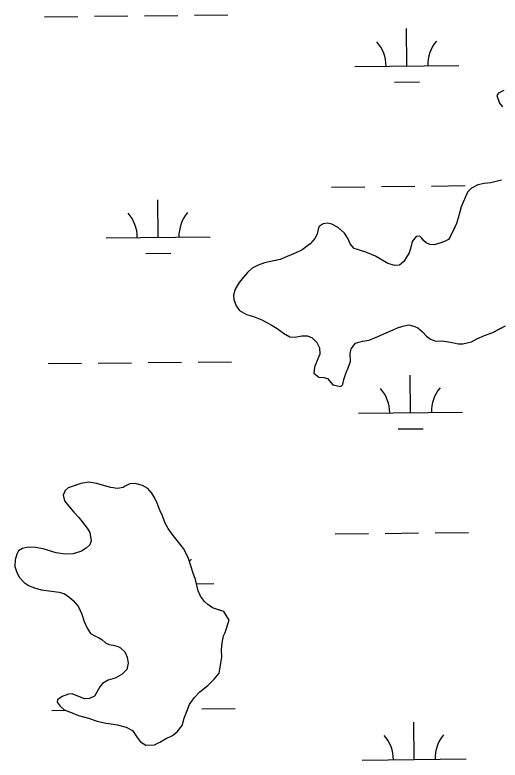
# Model space of a CAD drawing. Extents: x 3734862 to 3772949, y 391520 to 417239.
# Drawn here: x 3754859 to 3755325, y 413323 to 414038 of the extents above; entities that cross this region are included whole.
import ezdxf

# ---------------------------------------------------------------- set-up
doc = ezdxf.new("R2010")
doc.units = 0
doc.layers.add('V-TOPO-SHOR', color=7, linetype='Continuous')
doc.layers.add('V-WETL-SWMP', color=7, linetype='Continuous')

msp = doc.modelspace()

# ---------------------------------------------------------------- linework, layer by layer
at = {"layer": 'V-TOPO-SHOR'}
for points in [[(3755328.43, 413965.44), (3755323.37, 413963.06), (3755321.63, 413960.71), (3755324.21, 413953.49), (3755327.17, 413949.8)], [(3755326.06, 413879.48), (3755316.11, 413877.07), (3755309.67, 413876.44), (3755303.62, 413875.04), (3755297.39, 413871.67), (3755293.51, 413867.94), (3755287.35, 413854.03), (3755285.07, 413844.44), (3755283.16, 413837.79), (3755279.69, 413830.74), (3755277.56, 413826.43), (3755275.25, 413822.7), (3755271.55, 413820.53), (3755266.87, 413818.93), (3755261.61, 413817.53), (3755257.31, 413817.9), (3755253.98, 413819.24), (3755252.41, 413820.6), (3755251.23, 413821.76), (3755249.85, 413823.71), (3755247.69, 413825.84), (3755244.17, 413825.43), (3755240.49, 413820.72), (3755239.54, 413816.02), (3755237.63, 413809.76), (3755232.41, 413801.33), (3755228.33, 413797.98), (3755223.84, 413797.56), (3755217.19, 413799.67), (3755205.42, 413806.43), (3755196.02, 413810.47), (3755184.87, 413813.91), (3755180.93, 413818.38), (3755178.95, 413823.25), (3755175.59, 413828.7), (3755169.5, 413834.13), (3755163.42, 413837.41), (3755159.12, 413838.17), (3755155.02, 413837.55), (3755151.33, 413835.18), (3755150.17, 413832.64), (3755149.42, 413827.75), (3755146.91, 413823.44), (3755142.65, 413818.33), (3755134.87, 413812.81), (3755128.25, 413809.45), (3755120.65, 413806.27), (3755113.64, 413803.49), (3755107.4, 413802.09), (3755098.62, 413800.08), (3755092.77, 413798.09), (3755086.93, 413795.12), (3755082.27, 413790.98), (3755078.4, 413786.08), (3755074.52, 413781.37), (3755070.46, 413774.89), (3755068.93, 413769.02), (3755069.16, 413764.92), (3755071.54, 413758.88), (3755074.69, 413754.61), (3755081.55, 413750.74), (3755088.21, 413748.64), (3755096.24, 413745.37), (3755100.35, 413743.44), (3755105.25, 413740.74), (3755110.74, 413737.26), (3755117.02, 413732.81), (3755122.91, 413729.13), (3755127.99, 413728.78), (3755134.62, 413730.18), (3755140.09, 413730.22), (3755144.59, 413728.3)], [(3755144.59, 413728.3), (3755149.12, 413723.83), (3755151.49, 413718.77), (3755151.72, 413712.72), (3755149.42, 413706.45), (3755146.73, 413699.99), (3755146.18, 413694.32), (3755150.89, 413690.44), (3755155.58, 413690.28), (3755159.1, 413689.13), (3755164.42, 413683.3), (3755172.04, 413681.59), (3755173.79, 413683.56), (3755174.93, 413688.25), (3755176.85, 413693.93), (3755179.73, 413700.98), (3755181.27, 413705.48), (3755180.83, 413713.1), (3755181.97, 413717.6), (3755186.04, 413723.09), (3755192.86, 413725.09), (3755199.3, 413726.11), (3755207.48, 413729.48), (3755215.66, 413733.05), (3755222.09, 413736.02), (3755226.38, 413737.81), (3755231.64, 413739.6), (3755233.98, 413740.2), (3755237.29, 413740.81), (3755242.97, 413739.28), (3755245.91, 413737.74), (3755250.43, 413733.86), (3755254.36, 413729.98), (3755258.09, 413726.88), (3755263.18, 413725.15), (3755268.45, 413725.38), (3755273.53, 413724.83), (3755278.81, 413723.89), (3755284.68, 413722.36), (3755288.98, 413722.58), (3755297.37, 413724.4), (3755302.62, 413727.16), (3755309.83, 413730.53), (3755317.82, 413733.51), (3755324.24, 413736.88), (3755330.08, 413739.84)], [(3755064.85, 413457.38), (3755059.72, 413465.74), (3755054.63, 413467.47), (3755048.95, 413469.39), (3755044.24, 413472.48), (3755041.29, 413475.39), (3755037.35, 413480.45), (3755035.17, 413485.52), (3755033.57, 413492.15), (3755032.37, 413496.44), (3755030.37, 413502.68), (3755027.78, 413510.48), (3755025.39, 413517.49), (3755021.04, 413526.06), (3755016.31, 413532.28), (3755011.19, 413538.5), (3755006.26, 413545.31), (3755003.1, 413551.15), (3755000.71, 413557.39), (3754998.33, 413563.04), (3754995.75, 413569.66), (3754993.57, 413574.53), (3754990.61, 413579.4), (3754986.67, 413583.87), (3754981.57, 413586.77), (3754974.72, 413588.48), (3754969.65, 413588.06), (3754964.97, 413586.07), (3754963.02, 413584.69), (3754957.56, 413583.88), (3754951.11, 413584.61), (3754944.26, 413586.53), (3754937.8, 413588.44), (3754930.17, 413589.76), (3754922.56, 413588.53), (3754917.1, 413586.74), (3754910.27, 413584.35), (3754907.36, 413581.79), (3754905.63, 413577.29), (3754906.84, 413571.83), (3754910.78, 413567.16), (3754915.7, 413560.94), (3754920.43, 413555.89), (3754924.17, 413551.42), (3754928.7, 413545.79), (3754931.26, 413541.51), (3754932.29, 413533.5), (3754930.95, 413529.78), (3754927.65, 413526.44), (3754922.98, 413523.48), (3754915.18, 413521.08), (3754907.56, 413520.64), (3754898.95, 413522.15), (3754891.32, 413524.25), (3754886.23, 413525.78), (3754878.8, 413527.29), (3754871.96, 413527.45), (3754866.5, 413526.24), (3754862.8, 413524.07), (3754861.06, 413520.73), (3754859.34, 413515.25), (3754859.18, 413508.8), (3754860.58, 413504.12), (3754863.16, 413498.67), (3754868.07, 413493.62), (3754872.78, 413490.53), (3754877.87, 413488.6), (3754884.53, 413486.5), (3754894.31, 413485.39), (3754901.74, 413484.26), (3754906.24, 413482.93), (3754910.56, 413480.22), (3754915.27, 413476.15), (3754920.19, 413470.32), (3754923.36, 413463.3), (3754925.76, 413456.09), (3754928.53, 413449.66), (3754931.69, 413444.6), (3754936.4, 413442.09), (3754939.53, 413440.94), (3754942.47, 413438.81), (3754946.21, 413435.71), (3754949.54, 413434.17), (3754953.45, 413433.6), (3754958.34, 413432.07), (3754960.5, 413430.92), (3754964.82, 413427.04), (3754967, 413421.97), (3754968.02, 413416.31), (3754966.49, 413410.24), (3754962.23, 413405.72), (3754955.41, 413401.97), (3754948.59, 413399.77), (3754943.33, 413396.61), (3754940.81, 413393.47), (3754935.59, 413384.45), (3754930.92, 413382.27), (3754925.84, 413382.04), (3754914.29, 413386.66), (3754910.77, 413386.44), (3754904.53, 413384.25)], [(3754904.53, 413384.25), (3754900.06, 413380.9), (3754899.68, 413378.75), (3754902.64, 413374.86), (3754906.57, 413371.37), (3754914.01, 413368.68), (3754920.28, 413365.99), (3754929.87, 413363.31), (3754938.29, 413360.63), (3754946.31, 413358.73), (3754951.59, 413357.98), (3754957.26, 413357.04), (3754965.87, 413354.95), (3754972.15, 413351.47), (3754976.49, 413345.05), (3754979.64, 413340.78), (3754984.94, 413337.49), (3754993.14, 413337.93), (3754998.2, 413340.31), (3755003.85, 413343.47), (3755010.47, 413346.84), (3755014.94, 413350.19), (3755019.79, 413356.27), (3755021.7, 413363.32), (3755024.77, 413371.35), (3755026.88, 413376.64), (3755031.34, 413382.92), (3755036.58, 413388.62), (3755044.35, 413394.92), (3755050.56, 413400.82), (3755055.22, 413406.71), (3755057.66, 413421.97), (3755057.61, 413429.2), (3755057.96, 413435.45), (3755059.48, 413442.3), (3755060.83, 413445.63), (3755064.85, 413457.38)]]:
    msp.add_lwpolyline(points, dxfattribs=at)
at = {"layer": 'V-WETL-SWMP'}
for p, q in [((3754887.53, 414036.14), (3754919.53, 414036.48)), ((3754935.53, 414036.65), (3754967.53, 414036.99)), ((3754983.52, 414037.16), (3755015.52, 414037.49)), ((3755031.52, 414037.66), (3755063.52, 414038)), ((3755235.36, 413989.07), (3755234.98, 414025.07)), ((3755185.37, 413988.54), (3755285.36, 413989.6)), ((3755223.53, 413973.51), (3755247.52, 413973.77)), ((3755211.17, 413873.38), (3755243.17, 413873.71)), ((3755259.17, 413873.88), (3755291.17, 413874.22)), ((3755163.18, 413872.87), (3755195.18, 413873.21)), ((3754996.61, 413824.68), (3754996.23, 413860.68)), ((3754946.62, 413824.15), (3755046.61, 413825.21)), ((3754984.78, 413809.12), (3755008.78, 413809.37)), ((3754891.04, 413703.48), (3754923.04, 413703.82)), ((3754939.04, 413703.99), (3754971.04, 413704.33)), ((3754987.04, 413704.5), (3755019.04, 413704.84)), ((3755035.04, 413705.01), (3755067.03, 413705.34)), ((3755238.88, 413656.41), (3755238.5, 413692.41)), ((3755188.88, 413655.89), (3755288.87, 413656.94)), ((3755227.04, 413640.86), (3755251.04, 413641.11)), ((3755166.69, 413540.21), (3755198.69, 413540.55)), ((3755214.69, 413540.72), (3755246.69, 413541.06)), ((3755262.69, 413541.23), (3755294.68, 413541.57)), ((3755033.5, 413492.37), (3755050.12, 413492.55)), ((3754894.56, 413370.83), (3754907.68, 413370.97)), ((3755038.55, 413372.35), (3755070.55, 413372.69)), ((3755242.39, 413323.76), (3755242.01, 413359.76)), ((3755192.39, 413323.23), (3755292.39, 413324.29))]:
    msp.add_line(p, q, dxfattribs=at)
for points in [[(3755328.43, 413965.44), (3755323.37, 413963.06), (3755321.63, 413960.71), (3755324.21, 413953.49), (3755327.17, 413949.8)], [(3755326.06, 413879.48), (3755316.11, 413877.07), (3755309.67, 413876.44), (3755303.62, 413875.04), (3755297.39, 413871.67), (3755293.51, 413867.94), (3755287.35, 413854.03), (3755285.07, 413844.44), (3755283.16, 413837.79), (3755277.57, 413826.42), (3755275.25, 413822.7), (3755271.55, 413820.53), (3755266.87, 413818.93), (3755261.61, 413817.53), (3755257.31, 413817.9), (3755253.98, 413819.24), (3755251.23, 413821.76), (3755249.85, 413823.71), (3755247.69, 413825.84), (3755244.17, 413825.43), (3755240.49, 413820.72), (3755239.54, 413816.02), (3755237.63, 413809.76), (3755232.41, 413801.33), (3755228.33, 413797.98), (3755223.84, 413797.56), (3755217.19, 413799.67), (3755205.42, 413806.43), (3755196.02, 413810.47), (3755184.87, 413813.91), (3755180.93, 413818.38), (3755178.95, 413823.25), (3755175.59, 413828.7), (3755169.5, 413834.13), (3755163.42, 413837.41), (3755159.12, 413838.16), (3755155.02, 413837.55), (3755151.33, 413835.18), (3755150.17, 413832.64), (3755149.42, 413827.75), (3755146.91, 413823.44), (3755142.65, 413818.33), (3755134.87, 413812.81), (3755128.25, 413809.45), (3755120.65, 413806.27), (3755113.64, 413803.49), (3755098.62, 413800.08), (3755092.77, 413798.09), (3755086.93, 413795.12), (3755082.27, 413790.99), (3755074.52, 413781.36), (3755070.46, 413774.89), (3755068.93, 413769.02), (3755069.16, 413764.92), (3755071.54, 413758.88), (3755074.69, 413754.61), (3755081.55, 413750.74), (3755088.21, 413748.64), (3755096.24, 413745.37), (3755100.35, 413743.44), (3755105.25, 413740.74), (3755110.74, 413737.26), (3755117.02, 413732.81), (3755122.91, 413729.13), (3755127.99, 413728.78), (3755134.62, 413730.18), (3755140.09, 413730.22), (3755144.59, 413728.29)], [(3755150.89, 413690.44), (3755155.58, 413690.28), (3755159.1, 413689.13), (3755164.42, 413683.3), (3755172.04, 413681.59), (3755173.79, 413683.56), (3755174.93, 413688.25), (3755176.85, 413693.93), (3755179.73, 413700.98), (3755181.27, 413705.48), (3755180.83, 413713.1), (3755181.97, 413717.6), (3755186.04, 413723.09), (3755192.86, 413725.09), (3755199.3, 413726.11), (3755207.48, 413729.48), (3755215.66, 413733.05), (3755222.09, 413736.02), (3755226.38, 413737.81), (3755231.64, 413739.6), (3755233.98, 413740.2), (3755237.29, 413740.81), (3755242.97, 413739.28), (3755245.91, 413737.74), (3755250.43, 413733.86), (3755254.36, 413729.98), (3755258.09, 413726.88), (3755263.18, 413725.15), (3755268.45, 413725.38), (3755273.53, 413724.83), (3755278.81, 413723.89), (3755284.68, 413722.36), (3755288.98, 413722.58), (3755297.37, 413724.4), (3755302.62, 413727.16), (3755309.83, 413730.53), (3755317.82, 413733.51), (3755330.08, 413739.84)], [(3755144.59, 413728.29), (3755149.11, 413723.83), (3755151.49, 413718.77), (3755151.73, 413712.72), (3755149.42, 413706.45), (3755146.73, 413699.99), (3755146.18, 413694.32), (3755150.89, 413690.44)], [(3754899.68, 413378.75), (3754902.64, 413374.86), (3754906.57, 413371.37), (3754914.01, 413368.68), (3754920.28, 413365.99), (3754929.87, 413363.31), (3754938.29, 413360.63), (3754946.31, 413358.73), (3754951.59, 413357.98), (3754957.26, 413357.04), (3754965.87, 413354.95), (3754972.15, 413351.47), (3754976.49, 413345.05), (3754979.64, 413340.78), (3754984.94, 413337.49), (3754993.14, 413337.93), (3754998.2, 413340.31), (3755003.85, 413343.47), (3755010.47, 413346.84), (3755014.94, 413350.18), (3755019.79, 413356.27), (3755021.7, 413363.32), (3755026.89, 413376.64), (3755031.34, 413382.92), (3755036.58, 413388.62), (3755044.35, 413394.92), (3755050.56, 413400.82), (3755055.22, 413406.71), (3755057.66, 413421.97), (3755057.61, 413429.2), (3755057.96, 413435.45), (3755059.48, 413442.3), (3755060.83, 413445.63), (3755064.85, 413457.38), (3755059.72, 413465.74), (3755048.95, 413469.39), (3755044.24, 413472.48), (3755041.29, 413475.4), (3755037.35, 413480.45), (3755035.17, 413485.52), (3755033.57, 413492.15), (3755032.37, 413496.44), (3755030.37, 413502.68), (3755025.39, 413517.49), (3755021.04, 413526.06), (3755016.31, 413532.28), (3755011.19, 413538.5), (3755006.26, 413545.31), (3755003.1, 413551.15), (3755000.71, 413557.39), (3754998.33, 413563.04), (3754995.75, 413569.66), (3754993.57, 413574.53), (3754990.61, 413579.4), (3754986.67, 413583.87), (3754981.57, 413586.77), (3754974.72, 413588.48), (3754969.65, 413588.06), (3754964.97, 413586.07), (3754963.02, 413584.69), (3754957.56, 413583.88), (3754951.11, 413584.61), (3754937.8, 413588.44), (3754930.17, 413589.76), (3754922.56, 413588.53), (3754910.28, 413584.35), (3754907.36, 413581.79), (3754905.63, 413577.29), (3754906.84, 413571.83), (3754910.78, 413567.16), (3754915.7, 413560.94), (3754920.42, 413555.89), (3754924.16, 413551.42), (3754928.69, 413545.79), (3754931.26, 413541.51), (3754932.29, 413533.5), (3754930.95, 413529.78), (3754927.65, 413526.44), (3754922.98, 413523.48), (3754915.18, 413521.08), (3754907.56, 413520.64), (3754898.95, 413522.15), (3754891.32, 413524.25), (3754886.23, 413525.78), (3754878.8, 413527.29), (3754871.96, 413527.45), (3754866.5, 413526.24), (3754862.8, 413524.07), (3754861.06, 413520.73), (3754859.34, 413515.25), (3754859.18, 413508.8), (3754860.58, 413504.12), (3754863.16, 413498.67), (3754868.07, 413493.62), (3754872.78, 413490.53), (3754877.87, 413488.6), (3754884.53, 413486.5), (3754894.31, 413485.39), (3754901.74, 413484.27), (3754906.24, 413482.93), (3754910.56, 413480.22)], [(3754910.56, 413480.22), (3754915.27, 413476.15), (3754920.19, 413470.32), (3754923.36, 413463.3), (3754925.75, 413456.09), (3754928.53, 413449.66), (3754931.69, 413444.6), (3754936.4, 413442.09), (3754939.53, 413440.94), (3754942.47, 413438.81), (3754946.21, 413435.71), (3754949.54, 413434.17), (3754953.45, 413433.6), (3754958.34, 413432.07), (3754960.5, 413430.92), (3754964.82, 413427.04), (3754967, 413421.97), (3754968.02, 413416.31), (3754966.49, 413410.24), (3754962.22, 413405.72), (3754955.41, 413401.97), (3754948.59, 413399.77), (3754943.33, 413396.61), (3754940.81, 413393.47), (3754935.59, 413384.45), (3754930.92, 413382.27), (3754925.84, 413382.04), (3754914.28, 413386.66), (3754910.77, 413386.44), (3754904.53, 413384.25), (3754900.06, 413380.9), (3754899.68, 413378.75)]]:
    msp.add_lwpolyline(points, dxfattribs=at)
for centre, start, end in [((3755180.12, 413988.96), 359.83336, 41.37702), ((3755290.6, 413990.13), 139.83336, 181.37702), ((3754941.37, 413824.57), 359.83336, 41.37702), ((3755051.85, 413825.74), 139.83336, 181.37702), ((3755183.63, 413656.31), 359.83336, 41.37702), ((3755294.11, 413657.47), 139.83336, 181.37702), ((3755055.36, 413493.08), 139.83336, 144.40295), ((3755187.15, 413323.65), 359.83336, 41.37702), ((3755297.62, 413324.82), 139.83336, 181.37702)]:
    msp.add_arc(centre, 35.25, start, end, dxfattribs=at)

doc.saveas('drawing.dxf')
